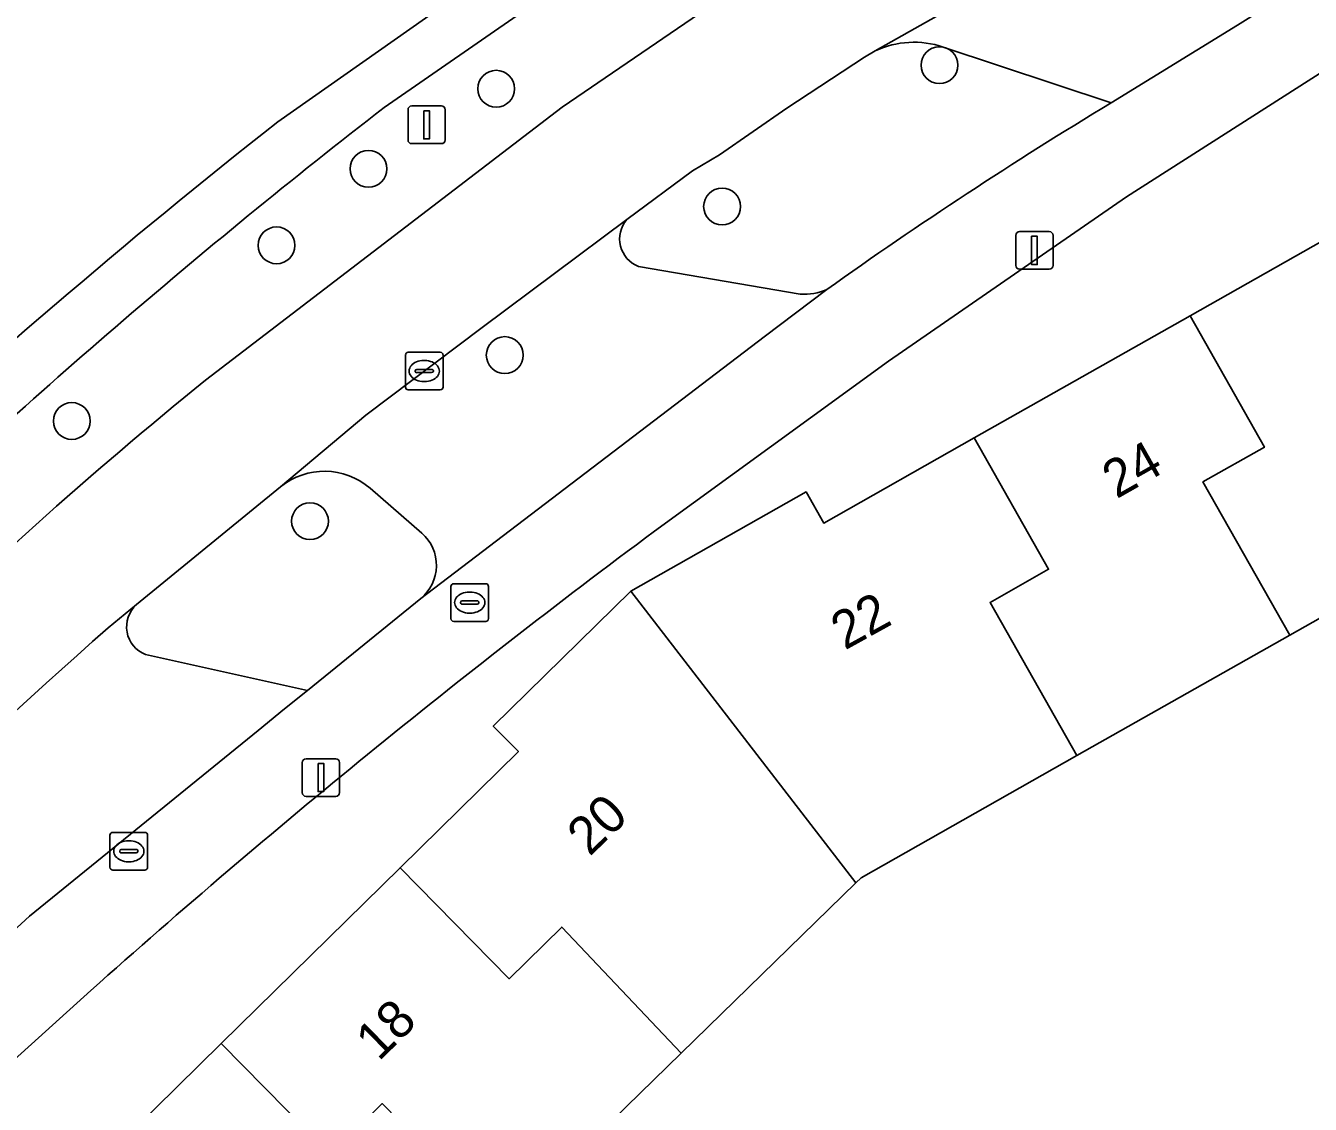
# Model space of a CAD drawing. Extents: x 158472 to 159562, y 388525 to 389606.
# Drawn here: x 159300.59 to 159334.71, y 389182.81 to 389211.45 of the extents above; entities that cross this region are included whole.
import ezdxf

# ---------------------------------------------------------------- set-up
doc = ezdxf.new("R2010")
doc.units = 0
for name, color, linetype in [('IMGEO_Berm_groen', 7, 'Continuous'), ('IMGEO_Boom', 7, 'Continuous'), ('IMGEO_Brandkraan', 7, 'Continuous'), ('IMGEO_Erf', 7, 'Continuous'), ('IMGEO_Fietspad_gesloten', 7, 'Continuous'), ('IMGEO_Groenvoorziening', 7, 'Continuous'), ('IMGEO_Kolk', 7, 'Continuous'), ('IMGEO_Lichtmast', 7, 'Continuous'), ('IMGEO_Pand', 7, 'Continuous'), ('IMGEO_Pand_nummerreeks', 7, 'Continuous'), ('IMGEO_Parkeervlak_open', 7, 'Continuous'), ('IMGEO_Rioolput', 7, 'Continuous'), ('IMGEO_Voetpad_open', 7, 'Continuous'), ('IMGEO_Waterloop', 7, 'Continuous')]:
    doc.layers.add(name, color=color, linetype=linetype)

msp = doc.modelspace()

# ---------------------------------------------------------------- linework, layer by layer
at = {"layer": 'IMGEO_Berm_groen'}
for points in [[(159305.368, 389202.036), (159314.834, 389209.287), (159320.015, 389212.823), (159327.815, 389217.564), (159325.81, 389221.021), (159324.387, 389220.114)], [(159325.114, 389219.038), (159315.164, 389212.778), (159310.11, 389209.274)], [(159329.415, 389209.396), (159324.958, 389210.879)], [(159323.153, 389210.776), (159322.866, 389210.614), (159320.801, 389209.252), (159319.016, 389208.018), (159318.297, 389207.596), (159316.552, 389206.296)], [(159316.861, 389205.052), (159321.16, 389204.32)]]:
    msp.add_lwpolyline(points, dxfattribs=at)
for centre, radius, start, end in [((159324.182, 389208.609), 2.399, 71.1319, 115.4001), ((159417.568, 389070.468), 175.54, 127.74543, 133.76913), ((159391.443, 389106.659), 120.01, 121.12178, 125.43496), ((159317.156, 389205.786), 0.791, 139.7872, 248.1118), ((159321.282, 389205.727), 1.413, 265.0333, 294.3134), ((159377.832, 389112.425), 115.244, 128.96071, 134.85192)]:
    msp.add_arc(centre, radius, start, end, dxfattribs=at)
at = {"layer": 'IMGEO_Boom'}
for centre in [(159324.858, 389210.397), (159313.086, 389209.773), (159309.693, 389207.647), (159319.085, 389206.644), (159307.252, 389205.614), (159313.313, 389202.7), (159301.815, 389200.949), (159308.141, 389198.289)]:
    msp.add_circle(centre, 0.489, dxfattribs=at)
at = {"layer": 'IMGEO_Brandkraan'}
for p, q in [((159311.882, 389195.702), (159311.882, 389196.554)), ((159311.957, 389196.628), (159312.809, 389196.628)), ((159312.883, 389196.554), (159312.883, 389195.702)), ((159312.184, 389196.171), (159312.582, 389196.171)), ((159312.37, 389196.408), (159312.395, 389196.408)), ((159312.141, 389196.122), (159312.141, 389196.134)), ((159312.579, 389196.085), (159312.181, 389196.085)), ((159312.393, 389195.848), (159312.368, 389195.848)), ((159312.625, 389196.134), (159312.625, 389196.122)), ((159312.809, 389195.628), (159311.957, 389195.628))]:
    msp.add_line(p, q, dxfattribs=at)
for points in [[(159311.882, 389195.702), (159311.882, 389196.554)], [(159311.957, 389196.628), (159312.809, 389196.628)], [(159312.883, 389196.554), (159312.883, 389195.702)], [(159312.809, 389195.628), (159311.957, 389195.628)]]:
    msp.add_lwpolyline(points, dxfattribs=at)
for centre, radius, start, end in [((159311.959, 389196.552), 0.0765, 91.552, 178.448), ((159311.959, 389196.552), 0.0765, 91.552, 178.448), ((159312.807, 389196.552), 0.0765, 1.552, 88.448), ((159312.807, 389196.552), 0.0765, 1.552, 88.448), ((159312.181, 389196.131), 0.0403, 85.8775, 175.7526), ((159312.586, 389196.133), 0.0386, 1.7309, 96.639), ((159312.178, 389196.121), 0.0366, 178.938, 274.7102), ((159312.582, 389196.128), 0.043, 264.8664, 352.4533), ((159311.959, 389195.704), 0.0765, 181.552, 268.448), ((159311.959, 389195.704), 0.0765, 181.552, 268.448), ((159312.807, 389195.704), 0.0765, 271.552, 358.448), ((159312.807, 389195.704), 0.0765, 271.552, 358.448)]:
    msp.add_arc(centre, radius, start, end, dxfattribs=at)
for centre, major_axis, ratio, start_param, end_param in [((159312.369, 389196.128), (-0.387, 0.002), 0.722429, 4.712389, 7.853982), ((159312.394, 389196.128), (-0.39, 0.002), 0.717154, 1.570796, 4.712389)]:
    msp.add_ellipse(centre, major_axis=major_axis, ratio=ratio, start_param=start_param, end_param=end_param, dxfattribs=at)
at = {"layer": 'IMGEO_Erf'}
for points in [[(159357.784, 389218.645), (159360.077, 389219.942), (159359.584, 389220.813), (159363.066, 389222.782), (159363.558, 389221.912), (159369.168, 389225.086), (159370.977, 389221.89), (159375.189, 389224.295), (159377.065, 389221.009), (159379.702, 389222.467), (159375.831, 389229.356), (159373.113, 389227.895), (159371.94, 389229.991), (159367.908, 389227.622), (159367.296, 389228.61), (159335.064, 389210.249), (159329.824, 389206.904), (159323.504, 389202.542), (159317.294, 389198.026)], [(159302.323, 389185.831), (159294.446, 389178.712), (159293.692, 389177.968), (159296.415, 389175.208), (159301.105, 389179.818), (159305.786, 389184.418), (159310.535, 389189.085), (159313.675, 389192.172), (159313.01, 389192.85), (159316.66, 389196.431), (159321.315, 389199.065), (159321.784, 389198.238), (159325.781, 389200.5), (159331.513, 389203.743), (159337.318, 389207.028), (159341.073, 389209.152), (159343.046, 389210.269), (159344.881, 389207.027), (159346.387, 389207.879), (159347.895, 389208.732), (159346.045, 389212.002), (159348.019, 389213.119), (159351.898, 389215.314), (159357.784, 389218.645)], [(159361.364, 389208.514), (159355.64, 389205.275), (159354.722, 389206.898), (159348.828, 389203.562), (159343.287, 389200.427), (159334.16, 389195.262), (159328.506, 389192.063), (159322.777, 389188.821), (159322.634, 389188.682), (159317.997, 389184.164), (159313.267, 389179.556)]]:
    msp.add_lwpolyline(points, dxfattribs=at)
msp.add_arc((159445.964, 389024.779), 215.802, 126.60121, 131.72957, dxfattribs=at)
at = {"layer": 'IMGEO_Fietspad_gesloten'}
for points in [[(159426.644, 389256.048), (159396.966, 389255.529), (159395.849, 389254.995), (159387.357, 389250.327), (159386.762, 389250), (159382.975, 389247.918), (159370.597, 389241.114), (159360.609, 389235.623), (159357.424, 389233.966), (159329.213, 389218.359), (159327.815, 389217.564), (159320.015, 389212.823), (159314.834, 389209.287), (159305.368, 389202.036)], [(159302.781, 389195.458), (159303.536, 389196.075), (159307.357, 389199.198), (159309.628, 389201.106), (159312.71, 389203.433), (159316.552, 389206.296), (159318.297, 389207.596), (159319.016, 389208.018), (159320.801, 389209.252), (159322.866, 389210.614), (159323.153, 389210.776), (159324.77, 389211.686), (159326.76, 389212.836), (159328.415, 389213.786), (159329.765, 389214.567), (159330.053, 389214.734), (159332.198, 389215.926), (159336.165, 389218.129), (159341.926, 389221.395), (159343.109, 389222.065), (159347.667, 389224.609), (159348.934, 389225.317), (159360.615, 389231.845)]]:
    msp.add_lwpolyline(points, dxfattribs=at)
for centre, radius, start, end in [((159377.832, 389112.425), 115.244, 128.96071, 134.85192), ((159458.738, 389019.327), 235.255, 131.52351, 135.82208)]:
    msp.add_arc(centre, radius, start, end, dxfattribs=at)
at = {"layer": 'IMGEO_Groenvoorziening'}
for points in [[(159307.283, 389208.892), (159313.466, 389213.241), (159313.513, 389215.441)], [(159307.357, 389199.198), (159303.536, 389196.075)], [(159311.11, 389197.972), (159309.737, 389199.162)], [(159303.775, 389194.748), (159308.073, 389193.795), (159311.081, 389196.234)]]:
    msp.add_lwpolyline(points, dxfattribs=at)
for centre, radius, start, end in [((159419.323, 389066.371), 181.287, 128.17207, 133.01836), ((159308.526, 389197.77), 1.845, 48.9735, 129.2933), ((159310.364, 389197.115), 1.136, 309.1218, 48.9664), ((159304.059, 389195.484), 0.789, 131.5372, 248.8824)]:
    msp.add_arc(centre, radius, start, end, dxfattribs=at)
at = {"layer": 'IMGEO_Kolk'}
for p, q in [((159310.675, 389201.85), (159310.675, 389202.702)), ((159310.75, 389202.776), (159311.602, 389202.776)), ((159311.676, 389202.702), (159311.676, 389201.85)), ((159310.977, 389202.319), (159311.375, 389202.319)), ((159311.163, 389202.556), (159311.188, 389202.556)), ((159310.934, 389202.27), (159310.934, 389202.282)), ((159311.372, 389202.233), (159310.974, 389202.233)), ((159311.186, 389201.996), (159311.161, 389201.996)), ((159311.418, 389202.282), (159311.418, 389202.27)), ((159311.602, 389201.776), (159310.75, 389201.776))]:
    msp.add_line(p, q, dxfattribs=at)
for points in [[(159310.675, 389201.85), (159310.675, 389202.702)], [(159310.75, 389202.776), (159311.602, 389202.776)], [(159311.676, 389202.702), (159311.676, 389201.85)], [(159311.602, 389201.776), (159310.75, 389201.776)]]:
    msp.add_lwpolyline(points, dxfattribs=at)
for centre, radius, start, end in [((159310.752, 389202.7), 0.0765, 91.552, 178.448), ((159310.752, 389202.7), 0.0765, 91.552, 178.448), ((159311.6, 389202.7), 0.0765, 1.552, 88.448), ((159311.6, 389202.7), 0.0765, 1.552, 88.448), ((159310.974, 389202.279), 0.0403, 85.8775, 175.7526), ((159311.379, 389202.281), 0.0386, 1.7309, 96.639), ((159310.971, 389202.269), 0.0366, 178.938, 274.7102), ((159311.375, 389202.276), 0.043, 264.8664, 352.4533), ((159310.752, 389201.852), 0.0765, 181.552, 268.448), ((159310.752, 389201.852), 0.0765, 181.552, 268.448), ((159311.6, 389201.852), 0.0765, 271.552, 358.448), ((159311.6, 389201.852), 0.0765, 271.552, 358.448)]:
    msp.add_arc(centre, radius, start, end, dxfattribs=at)
for centre, major_axis, ratio, start_param, end_param in [((159311.162, 389202.276), (-0.387, 0.002), 0.722429, 4.712389, 7.853982), ((159311.187, 389202.276), (-0.39, 0.002), 0.717154, 1.570796, 4.712389)]:
    msp.add_ellipse(centre, major_axis=major_axis, ratio=ratio, start_param=start_param, end_param=end_param, dxfattribs=at)
at = {"layer": 'IMGEO_Lichtmast'}
for p, q in [((159310.744, 389208.414), (159310.744, 389209.214)), ((159310.744, 389209.214), (159310.744, 389208.414)), ((159310.844, 389209.314), (159311.634, 389209.314)), ((159311.634, 389209.314), (159310.844, 389209.314)), ((159311.734, 389209.214), (159311.734, 389208.414)), ((159311.734, 389208.414), (159311.734, 389209.214)), ((159311.634, 389208.314), (159310.844, 389208.314)), ((159310.844, 389208.314), (159311.634, 389208.314)), ((159326.885, 389205.079), (159326.885, 389205.879)), ((159326.885, 389205.879), (159326.885, 389205.079)), ((159326.985, 389205.979), (159327.775, 389205.979)), ((159327.775, 389205.979), (159326.985, 389205.979)), ((159327.875, 389205.879), (159327.875, 389205.079)), ((159327.875, 389205.079), (159327.875, 389205.879)), ((159327.775, 389204.979), (159326.985, 389204.979)), ((159326.985, 389204.979), (159327.775, 389204.979)), ((159307.935, 389191.082), (159307.935, 389191.882)), ((159307.935, 389191.882), (159307.935, 389191.082)), ((159308.035, 389191.982), (159308.825, 389191.982)), ((159308.825, 389191.982), (159308.035, 389191.982)), ((159308.925, 389191.882), (159308.925, 389191.082)), ((159308.925, 389191.082), (159308.925, 389191.882)), ((159308.825, 389190.982), (159308.035, 389190.982)), ((159308.035, 389190.982), (159308.825, 389190.982))]:
    msp.add_line(p, q, dxfattribs=at)
for points in [[(159311.164, 389209.189), (159311.314, 389209.189), (159311.314, 389208.439), (159311.164, 389208.439), (159311.164, 389209.189)], [(159327.305, 389205.854), (159327.455, 389205.854), (159327.455, 389205.104), (159327.305, 389205.104), (159327.305, 389205.854)], [(159308.355, 389191.857), (159308.505, 389191.857), (159308.505, 389191.107), (159308.355, 389191.107), (159308.355, 389191.857)]]:
    msp.add_lwpolyline(points, dxfattribs=at)
for centre, start, end in [((159310.844, 389209.214), 90, 180), ((159310.844, 389209.214), 90, 180), ((159311.634, 389209.214), 0, 90), ((159311.634, 389209.214), 360, 90), ((159310.844, 389208.414), 180, 270), ((159310.844, 389208.414), 180, 270), ((159311.634, 389208.414), 270, 0), ((159311.634, 389208.414), 270, 0), ((159326.985, 389205.879), 90, 180), ((159326.985, 389205.879), 90, 180), ((159327.775, 389205.879), 0, 90), ((159327.775, 389205.879), 360, 90), ((159326.985, 389205.079), 180, 270), ((159326.985, 389205.079), 180, 270), ((159327.775, 389205.079), 270, 0), ((159327.775, 389205.079), 270, 0), ((159308.035, 389191.882), 90, 180), ((159308.035, 389191.882), 90, 180), ((159308.825, 389191.882), 0, 90), ((159308.825, 389191.882), 360, 90), ((159308.035, 389191.082), 180, 270), ((159308.035, 389191.082), 180, 270), ((159308.825, 389191.082), 270, 0), ((159308.825, 389191.082), 270, 0)]:
    msp.add_arc(centre, 0.1, start, end, dxfattribs=at)
at = {"layer": 'IMGEO_Pand'}
for points in [[(159331.513, 389203.743), (159333.487, 389200.254), (159331.857, 389199.332), (159334.16, 389195.262), (159343.287, 389200.427), (159340.984, 389204.496), (159339.293, 389203.539), (159337.318, 389207.028)], [(159331.513, 389203.743), (159325.781, 389200.5), (159327.755, 389197.011), (159326.204, 389196.133), (159328.506, 389192.063), (159334.16, 389195.262), (159331.857, 389199.332), (159333.487, 389200.254)], [(159316.66, 389196.431), (159322.634, 389188.682), (159322.777, 389188.821), (159328.506, 389192.063), (159326.204, 389196.133), (159327.755, 389197.011), (159325.781, 389200.5), (159321.784, 389198.238), (159321.315, 389199.065)], [(159310.535, 389189.085), (159313.43, 389186.138), (159314.829, 389187.512), (159317.997, 389184.164), (159322.634, 389188.682), (159316.66, 389196.431), (159313.01, 389192.85), (159313.675, 389192.172)], [(159305.786, 389184.418), (159308.682, 389181.472), (159310.058, 389182.824), (159313.267, 389179.556), (159317.997, 389184.164), (159314.829, 389187.512), (159313.43, 389186.138), (159310.535, 389189.085)], [(159313.267, 389179.556), (159310.058, 389182.824), (159308.682, 389181.472), (159305.786, 389184.418), (159301.105, 389179.818), (159304, 389176.871), (159305.442, 389178.289), (159308.616, 389175.025), (159308.876, 389175.278), (159309.24, 389175.633)]]:
    msp.add_lwpolyline(points, close=True, dxfattribs=at)
at = {"layer": 'IMGEO_Parkeervlak_open'}
for points in [[(159329.765, 389214.567), (159328.415, 389213.786), (159326.76, 389212.836), (159324.77, 389211.686), (159323.153, 389210.776)], [(159324.958, 389210.879), (159329.415, 389209.396), (159332.771, 389211.464), (159333.508, 389211.918), (159334.416, 389212.461)], [(159316.552, 389206.296), (159312.71, 389203.433), (159309.628, 389201.106), (159307.357, 389199.198)], [(159321.16, 389204.32), (159316.861, 389205.052)], [(159320.2, 389203.186), (159321.864, 389204.44)], [(159311.081, 389196.234), (159320.2, 389203.186)], [(159309.737, 389199.162), (159311.11, 389197.972)], [(159303.536, 389196.075), (159302.781, 389195.458)], [(159306.763, 389192.732), (159307.468, 389193.304), (159308.073, 389193.795), (159303.775, 389194.748)], [(159293.295, 389184.338), (159296.36, 389183.828), (159300.69, 389187.805), (159306.763, 389192.732)]]:
    msp.add_lwpolyline(points, dxfattribs=at)
for centre, radius, start, end in [((159324.182, 389208.609), 2.399, 71.1319, 115.4001), ((159317.156, 389205.786), 0.791, 139.7872, 248.1118), ((159321.282, 389205.727), 1.413, 265.0333, 294.3134), ((159308.526, 389197.77), 1.845, 48.9735, 129.2933), ((159310.364, 389197.115), 1.136, 309.1218, 48.9664), ((159304.059, 389195.484), 0.789, 131.5372, 248.8824), ((159458.738, 389019.327), 235.255, 131.52351, 135.82208)]:
    msp.add_arc(centre, radius, start, end, dxfattribs=at)
at = {"layer": 'IMGEO_Rioolput'}
for p, q in [((159302.903, 389190.025), (159303.755, 389190.025)), ((159302.828, 389189.099), (159302.828, 389189.951)), ((159303.316, 389189.805), (159303.341, 389189.805)), ((159303.829, 389189.951), (159303.829, 389189.099)), ((159303.087, 389189.519), (159303.087, 389189.531)), ((159303.525, 389189.482), (159303.127, 389189.482)), ((159303.13, 389189.568), (159303.528, 389189.568)), ((159303.571, 389189.531), (159303.571, 389189.519)), ((159303.755, 389189.025), (159302.903, 389189.025)), ((159303.339, 389189.245), (159303.314, 389189.245))]:
    msp.add_line(p, q, dxfattribs=at)
for points in [[(159302.903, 389190.025), (159303.755, 389190.025)], [(159302.828, 389189.099), (159302.828, 389189.951)], [(159303.829, 389189.951), (159303.829, 389189.099)], [(159303.755, 389189.025), (159302.903, 389189.025)]]:
    msp.add_lwpolyline(points, dxfattribs=at)
for centre, radius, start, end in [((159302.905, 389189.949), 0.0765, 91.552, 178.448), ((159302.905, 389189.949), 0.0765, 91.552, 178.448), ((159303.753, 389189.949), 0.0765, 1.552, 88.448), ((159303.753, 389189.949), 0.0765, 1.552, 88.448), ((159303.127, 389189.528), 0.0403, 85.8775, 175.7526), ((159303.124, 389189.518), 0.0366, 178.938, 274.7102), ((159303.528, 389189.525), 0.043, 264.8664, 352.4533), ((159303.532, 389189.53), 0.0386, 1.7309, 96.639), ((159302.905, 389189.101), 0.0765, 181.552, 268.448), ((159302.905, 389189.101), 0.0765, 181.552, 268.448), ((159303.753, 389189.101), 0.0765, 271.552, 358.448), ((159303.753, 389189.101), 0.0765, 271.552, 358.448)]:
    msp.add_arc(centre, radius, start, end, dxfattribs=at)
for centre, major_axis, ratio, start_param, end_param in [((159303.315, 389189.525), (-0.387, 0.002), 0.722429, 4.712389, 7.853982), ((159303.34, 389189.525), (-0.39, 0.002), 0.717154, 1.570796, 4.712389)]:
    msp.add_ellipse(centre, major_axis=major_axis, ratio=ratio, start_param=start_param, end_param=end_param, dxfattribs=at)
at = {"layer": 'IMGEO_Voetpad_open'}
for points in [[(159317.294, 389198.026), (159323.504, 389202.542), (159329.824, 389206.904), (159335.064, 389210.249), (159367.296, 389228.61), (159367.908, 389227.622), (159371.94, 389229.991), (159373.113, 389227.895), (159375.831, 389229.356), (159376.844, 389229.874), (159378.295, 389230.683), (159376.31, 389234.179)], [(159369.461, 389232.461), (159362.955, 389228.825), (159353.423, 389223.381), (159343.64, 389217.945), (159339.173, 389215.309), (159334.416, 389212.461), (159333.508, 389211.918), (159332.771, 389211.464), (159329.415, 389209.396)], [(159321.864, 389204.44), (159320.2, 389203.186), (159311.081, 389196.234), (159308.073, 389193.795), (159307.468, 389193.304), (159306.763, 389192.732), (159300.69, 389187.805), (159296.36, 389183.828), (159290.549, 389178.163), (159285.236, 389172.887), (159281.099, 389168.754), (159276.933, 389164.741), (159269.238, 389157.121), (159270.878, 389155.475), (159274.558, 389159.143), (159279.68, 389164.146), (159281.196, 389165.627), (159281.266, 389165.696), (159287.225, 389171.589), (159292.584, 389176.875), (159293.692, 389177.968), (159294.446, 389178.712), (159302.323, 389185.831)]]:
    msp.add_lwpolyline(points, dxfattribs=at)
for centre, radius, start, end in [((159391.443, 389106.659), 120.01, 121.12178, 125.43496), ((159445.964, 389024.779), 215.802, 126.60121, 131.72957)]:
    msp.add_arc(centre, radius, start, end, dxfattribs=at)
at = {"layer": 'IMGEO_Waterloop'}
for points in [[(159324.387, 389220.114), (159318.179, 389216.333), (159313.466, 389213.241), (159307.283, 389208.892)], [(159310.11, 389209.274), (159315.164, 389212.778), (159325.114, 389219.038)]]:
    msp.add_lwpolyline(points, dxfattribs=at)
for centre, radius, start, end in [((159417.568, 389070.468), 175.54, 127.74543, 133.76913), ((159419.323, 389066.371), 181.287, 128.17207, 133.01836)]:
    msp.add_arc(centre, radius, start, end, dxfattribs=at)

# ---------------------------------------------------------------- texts
at = {"layer": 'IMGEO_Pand_nummerreeks'}
for s, rotation, p in [('24', 29.5031, (159329.561, 389198.87)), ('22', 28.9381, (159322.345, 389194.852)), ('20', 43.851, (159315.567, 389189.372)), ('18', 44.5045, (159309.965, 389183.926))]:
    msp.add_text(s, height=1, rotation=rotation, dxfattribs=at).set_placement(p)

doc.saveas('drawing.dxf')
